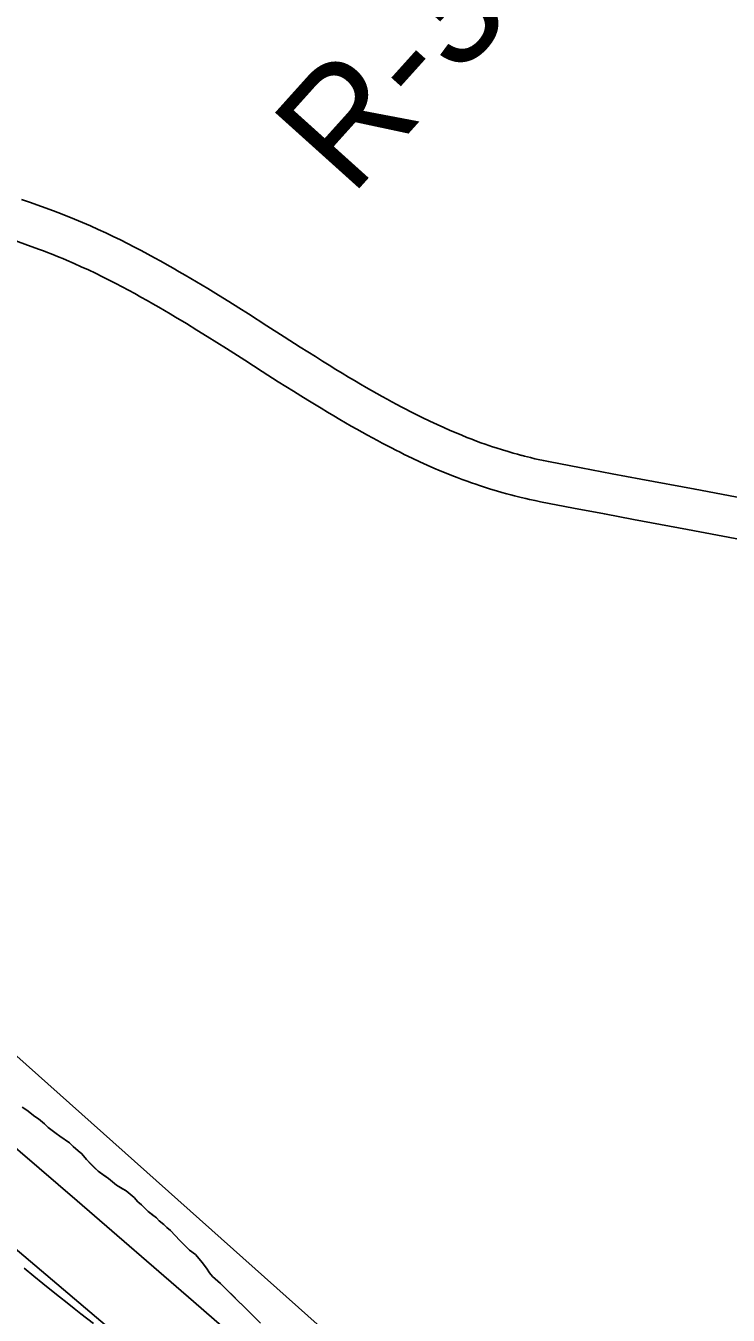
# Model space of a CAD drawing. Extents: x 3180038 to 3217926, y 922069 to 947485.
# Drawn here: x 3203634 to 3204148, y 940447 to 941391 of the extents above; entities that cross this region are included whole.
import ezdxf

# ---------------------------------------------------------------- set-up
doc = ezdxf.new("R2010")
doc.units = 0
for name, color, linetype in [('V-RIVR-RANG-IDEN', 7, 'Continuous'), ('V-ROAD-CNTR', 7, 'Continuous'), ('V-SITE-VEGE', 7, 'Continuous'), ('V-TOPO-MAJR', 7, 'Continuous'), ('V-TOPO-MINR', 7, 'Continuous'), ('V-TOPO-SHOR', 7, 'Continuous'), ('V-WETL-SWMP', 7, 'Continuous')]:
    doc.layers.add(name, color=color, linetype=linetype)

msp = doc.modelspace()

# ---------------------------------------------------------------- linework, layer by layer
at = {"layer": 'V-ROAD-CNTR'}
for points in [[(3203630.51, 941264.26), (3203636.4, 941262.17), (3203645.2, 941259.02), (3203654.02, 941255.81), (3203657.16, 941254.64), (3203660.28, 941253.46), (3203663.36, 941252.26), (3203666.41, 941251.05), (3203669.42, 941249.83), (3203672.4, 941248.6), (3203675.36, 941247.36), (3203681.15, 941244.86), (3203686.83, 941242.32), (3203692.38, 941239.76), (3203697.81, 941237.18), (3203703.12, 941234.59), (3203708.32, 941232), (3203713.4, 941229.39), (3203718.39, 941226.79), (3203723.26, 941224.19), (3203728.04, 941221.6), (3203732.72, 941219.02), (3203737.31, 941216.45), (3203741.81, 941213.89), (3203746.22, 941211.35), (3203750.54, 941208.83), (3203754.78, 941206.32), (3203758.95, 941203.84), (3203767.08, 941198.92), (3203774.93, 941194.1), (3203782.49, 941189.4), (3203789.78, 941184.82), (3203796.82, 941180.36), (3203810.38, 941171.73), (3203823.03, 941163.64), (3203834.85, 941156.11), (3203845.92, 941149.13), (3203851.09, 941145.9), (3203856.11, 941142.79), (3203860.97, 941139.8), (3203865.68, 941136.93), (3203870.24, 941134.18), (3203874.66, 941131.55), (3203878.95, 941129.02), (3203883.1, 941126.59), (3203887.13, 941124.28), (3203891.04, 941122.05), (3203894.83, 941119.93), (3203898.5, 941117.89), (3203902.07, 941115.95), (3203905.53, 941114.09), (3203908.88, 941112.31), (3203912.13, 941110.61), (3203915.29, 941108.98), (3203918.35, 941107.43), (3203921.32, 941105.94), (3203924.19, 941104.53), (3203929.8, 941101.82), (3203935.07, 941099.37), (3203940.02, 941097.13), (3203944.67, 941095.08), (3203949.05, 941093.22), (3203953.16, 941091.52), (3203957.03, 941089.97), (3203960.67, 941088.56), (3203964.09, 941087.27), (3203967.3, 941086.08), (3203970.32, 941085.01), (3203973.16, 941084.02), (3203975.83, 941083.12), (3203978.31, 941082.3), (3203983.06, 941080.79), (3203987.2, 941079.53), (3203990.84, 941078.48), (3203994.03, 941077.59), (3203996.9, 941076.82)], [(3203626.33, 941233.91), (3203635.01, 941230.8), (3203643.67, 941227.65), (3203646.62, 941226.56), (3203649.53, 941225.45), (3203652.4, 941224.33), (3203655.25, 941223.2), (3203658.07, 941222.06), (3203660.86, 941220.91), (3203663.6, 941219.76), (3203669.08, 941217.39), (3203674.42, 941215), (3203679.66, 941212.59), (3203684.8, 941210.15), (3203689.84, 941207.69), (3203694.78, 941205.22), (3203699.63, 941202.74), (3203704.39, 941200.26), (3203709.06, 941197.77), (3203713.64, 941195.28), (3203718.14, 941192.8), (3203722.56, 941190.32), (3203726.9, 941187.85), (3203731.16, 941185.4), (3203735.35, 941182.95), (3203739.47, 941180.52), (3203743.51, 941178.12), (3203751.47, 941173.3), (3203759.16, 941168.58), (3203766.59, 941163.96), (3203773.78, 941159.44), (3203780.74, 941155.04), (3203794.24, 941146.44), (3203806.9, 941138.35), (3203818.79, 941130.77), (3203829.97, 941123.72), (3203835.24, 941120.43), (3203840.35, 941117.26), (3203845.31, 941114.21), (3203850.13, 941111.28), (3203854.81, 941108.45), (3203859.36, 941105.74), (3203863.77, 941103.14), (3203868.07, 941100.63), (3203872.24, 941098.23), (3203876.29, 941095.93), (3203880.23, 941093.72), (3203884.05, 941091.6), (3203887.77, 941089.57), (3203891.39, 941087.63), (3203894.9, 941085.77), (3203898.31, 941083.98), (3203901.63, 941082.27), (3203904.85, 941080.64), (3203907.98, 941079.07), (3203911.05, 941077.56), (3203916.95, 941074.72), (3203922.53, 941072.11), (3203927.8, 941069.72), (3203932.77, 941067.55), (3203937.45, 941065.55), (3203941.86, 941063.73), (3203946.02, 941062.07), (3203949.93, 941060.55), (3203953.61, 941059.15), (3203957.08, 941057.88), (3203960.35, 941056.71), (3203963.43, 941055.64), (3203966.32, 941054.66), (3203969.07, 941053.76), (3203974.17, 941052.14), (3203978.68, 941050.77), (3203982.65, 941049.62), (3203986.14, 941048.65), (3203989.15, 941047.84)], [(3203996.78, 941076.86), (3203999.28, 941076.21), (3204003.63, 941075.14), (3204006.88, 941074.38), (3204009.3, 941073.84), (3204013, 941073.05), (3204016.74, 941072.31), (3204040.78, 941067.7), (3204063.35, 941063.4), (3204084.52, 941059.4), (3204124.24, 941051.95), (3204159.01, 941045.48), (3204280.76, 941022.91), (3204311.2, 941017.24), (3204334.04, 941012.96), (3204368.28, 941006.5), (3204402.51, 940999.97), (3204502.72, 940980.8), (3204552.83, 940971.19), (3204602.92, 940961.53)], [(3203989.27, 941047.81), (3203991.93, 941047.12), (3203996.63, 941045.96), (3204000.21, 941045.13), (3204002.92, 941044.52), (3204006.96, 941043.67), (3204010.99, 941042.86), (3204035.15, 941038.23), (3204057.77, 941033.93), (3204078.97, 941029.92), (3204118.73, 941022.46), (3204153.53, 941015.98), (3204275.28, 940993.42), (3204305.69, 940987.75), (3204328.5, 940983.48), (3204362.69, 940977.02), (3204396.88, 940970.51), (3204497.08, 940951.33), (3204547.16, 940941.73), (3204597.24, 940932.07)], [(3203632.62, 940481.53), (3203639.67, 940475.68), (3203646.31, 940470.24), (3203652.56, 940465.16), (3203658.45, 940460.43), (3203664, 940456.02), (3203669.21, 940451.9), (3203674.11, 940448.07), (3203683.36, 940440.9)]]:
    msp.add_lwpolyline(points, dxfattribs=at)
at = {"layer": 'V-SITE-VEGE'}
msp.add_lwpolyline([(3203805.64, 940441.33), (3203776.45, 940470.18), (3203770.51, 940475.53), (3203768.35, 940478.2), (3203766.18, 940481.42), (3203762.93, 940485.7), (3203760.76, 940488.37), (3203758.06, 940491.58), (3203753.74, 940494.78), (3203746.71, 940501.73), (3203739.68, 940509.22), (3203736.99, 940511.35), (3203734.82, 940513.49), (3203731.58, 940516.16), (3203729.42, 940518.3), (3203723.48, 940523.1), (3203718.62, 940527.91), (3203715.92, 940530.04), (3203713.21, 940533.25), (3203707.27, 940538.06), (3203700.26, 940542.32), (3203694.32, 940547.12), (3203686.77, 940552.46), (3203678.12, 940561.01), (3203674.87, 940565.29), (3203672.17, 940567.42), (3203668.39, 940570.62), (3203665.69, 940573.3), (3203658.67, 940578.1), (3203655.97, 940580.23), (3203650.04, 940584.5), (3203647.33, 940587.17), (3203643.01, 940590.91), (3203640.32, 940592.5), (3203634.38, 940597.31), (3203631.14, 940599.44)], dxfattribs=at)
at = {"layer": 'V-TOPO-MAJR'}
msp.add_lwpolyline([(3203841.61, 940383.13), (3203756.72, 940457.19), (3203671.42, 940530.78), (3203585.84, 940604.04), (3203393.62, 940767.65), (3203376.57, 940782.11), (3203359.5, 940796.53), (3203342.38, 940810.89), (3203325.23, 940825.22), (3203183.61, 940943.13), (3203095.89, 941016.71), (3203008.54, 941090.7), (3202921.72, 941165.32), (3202835.25, 941240.36), (3202619.14, 941429.32)], dxfattribs=at)
at = {"layer": 'V-TOPO-MINR'}
for points in [[(3204112.59, 940203.98), (3203586.05, 940673.26), (3203554.84, 940701.09), (3203523.64, 940728.93), (3203492.46, 940756.78), (3203461.29, 940784.65), (3203401.62, 940838.01), (3203400.28, 940839.2), (3203397.6, 940841.55), (3203396.24, 940842.71), (3203382.92, 940854.1), (3203374.86, 940860.92), (3203366.78, 940867.7), (3203358.63, 940874.4), (3203350.44, 940881.06), (3203260.18, 940953.81), (3203206.87, 940996.85), (3203153.61, 941039.95), (3203100.42, 941083.13), (3203047.27, 941126.38), (3202683.38, 941422.96)], [(3204009.45, 940170.77), (3203456.33, 940639.39), (3203433.81, 940658.48), (3203411.29, 940677.58), (3203388.78, 940696.68), (3203366.27, 940715.8), (3203330.86, 940745.88), (3203326.07, 940749.96), (3203321.27, 940754.04), (3203316.48, 940758.12), (3203311.69, 940762.2), (3202596.94, 941372.09)]]:
    msp.add_lwpolyline(points, dxfattribs=at)
at = {"layer": 'V-TOPO-SHOR'}
for points in [[(3203678.12, 940561.01), (3203674.87, 940565.29), (3203672.17, 940567.42), (3203668.39, 940570.62), (3203665.69, 940573.3), (3203658.67, 940578.1), (3203655.97, 940580.23), (3203650.04, 940584.5), (3203647.33, 940587.17), (3203643.01, 940590.91), (3203640.32, 940592.5), (3203634.38, 940597.31), (3203631.14, 940599.44)], [(3203801.86, 940445.07), (3203798.07, 940448.81), (3203795.37, 940451.48), (3203792.67, 940454.15), (3203789.97, 940456.83), (3203785.1, 940461.64), (3203781.86, 940464.84), (3203779.16, 940467.51), (3203776.45, 940470.19), (3203770.51, 940475.53), (3203768.35, 940478.2), (3203766.18, 940481.42), (3203762.93, 940485.7), (3203760.76, 940488.37), (3203758.06, 940491.58), (3203753.74, 940494.78), (3203751.04, 940497.46), (3203748.88, 940499.59), (3203746.71, 940501.73), (3203739.68, 940509.22), (3203736.99, 940511.35), (3203734.82, 940513.49), (3203731.58, 940516.16), (3203729.42, 940518.3), (3203726.72, 940520.43), (3203723.48, 940523.1), (3203722.94, 940523.63), (3203720.78, 940525.77), (3203718.62, 940527.91), (3203715.92, 940530.04), (3203713.21, 940533.25), (3203707.27, 940538.06), (3203704.58, 940539.66), (3203700.26, 940542.32), (3203694.32, 940547.12), (3203690.54, 940549.79), (3203686.77, 940552.46), (3203684.06, 940555.13), (3203681.36, 940557.8), (3203678.12, 940561.01)]]:
    msp.add_lwpolyline(points, dxfattribs=at)
at = {"layer": 'V-WETL-SWMP'}
msp.add_lwpolyline([(3203631.14, 940599.44), (3203634.38, 940597.31), (3203640.32, 940592.5), (3203643.01, 940590.91), (3203647.33, 940587.17), (3203650.04, 940584.5), (3203655.97, 940580.23), (3203658.67, 940578.1), (3203665.69, 940573.3), (3203668.39, 940570.63), (3203672.17, 940567.42), (3203674.87, 940565.29), (3203678.12, 940561.01), (3203681.36, 940557.8), (3203684.06, 940555.13), (3203686.77, 940552.45), (3203690.54, 940549.79), (3203694.32, 940547.12), (3203700.26, 940542.32), (3203704.58, 940539.66), (3203707.27, 940538.06), (3203713.21, 940533.25), (3203715.92, 940530.04), (3203718.62, 940527.91), (3203720.78, 940525.77), (3203722.94, 940523.63), (3203723.48, 940523.1), (3203726.72, 940520.43), (3203729.42, 940518.3), (3203731.58, 940516.16), (3203734.82, 940513.49), (3203736.98, 940511.35), (3203739.68, 940509.22), (3203746.71, 940501.73), (3203748.88, 940499.59), (3203751.04, 940497.46), (3203753.74, 940494.78), (3203758.06, 940491.58), (3203760.76, 940488.37), (3203762.93, 940485.7), (3203766.18, 940481.42), (3203768.35, 940478.2), (3203770.51, 940475.53), (3203776.45, 940470.19), (3203779.16, 940467.51), (3203781.86, 940464.84), (3203785.1, 940461.64), (3203789.97, 940456.83), (3203792.67, 940454.15), (3203795.37, 940451.48), (3203798.07, 940448.81), (3203801.86, 940445.07)], dxfattribs=at)

# ---------------------------------------------------------------- texts
at = {"layer": 'V-RIVR-RANG-IDEN'}
msp.add_text('R-311.9', height=83, rotation=48.02448, dxfattribs=at).set_placement((3203872.02, 941265.59))

doc.saveas('drawing.dxf')
